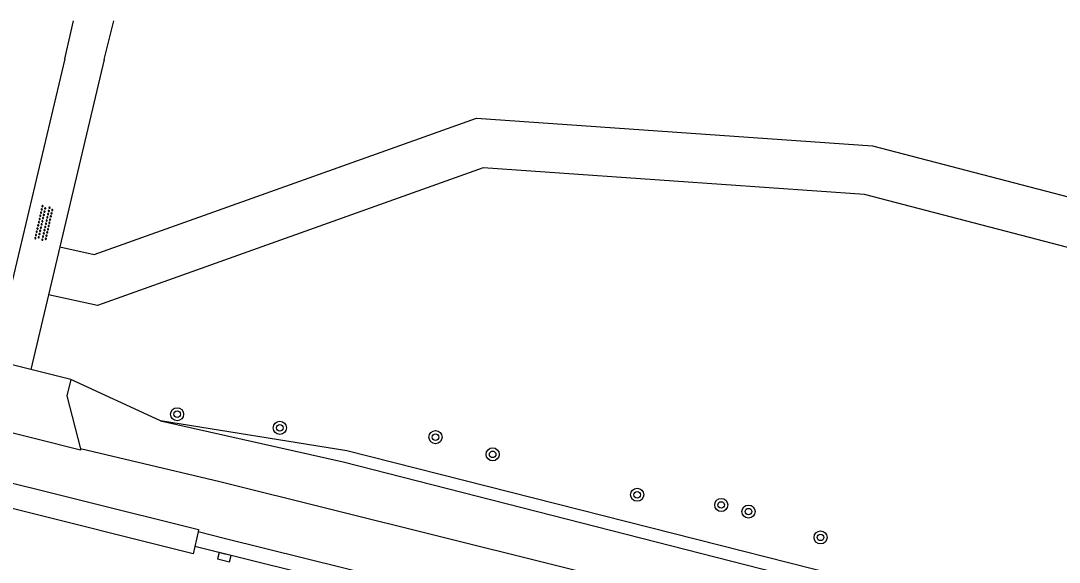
# Model space of a CAD drawing. Extents: x 124000 to 129000, y 395500 to 397503.
# Drawn here: x 127441.4 to 127504.7, y 397467 to 397500 of the extents above; entities that cross this region are included whole.
import ezdxf

# ---------------------------------------------------------------- set-up
doc = ezdxf.new("R2010")
doc.units = 0
for name, color, linetype in [('gg-knt-BGT kruinlijn', 7, 'Continuous'), ('gg-knt-bovenkant onderkant talud', 7, 'Continuous'), ('gg-knt-onverhard', 7, 'Continuous'), ('gg-knt-verharding', 7, 'Continuous'), ('gt-grn-groengrens', 7, 'Continuous'), ('gt-symb-boom', 7, 'Continuous'), ('gt-symb-kolk', 7, 'Continuous'), ('gt-symb-overige verharding', 7, 'Continuous')]:
    doc.layers.add(name, color=color, linetype=linetype)

# ---------------------------------------------------------------- blocks, each defined once
blk = doc.blocks.new('gt0-OVH')
at = {"layer": 'gt-symb-overige verharding'}
for points in [[(-0.972, 0.298), (-0.967, 0.308), (-0.965, 0.319), (-0.966, 0.33), (-0.971, 0.34), (-0.978, 0.348), (-0.988, 0.353), (-0.999, 0.355), (-1.01, 0.354), (-1.02, 0.349), (-1.028, 0.342), (-1.033, 0.332), (-1.035, 0.321), (-1.034, 0.31), (-1.029, 0.3), (-1.022, 0.292), (-1.012, 0.287), (-1.001, 0.285), (-0.99, 0.286), (-0.98, 0.291)], [(-0.872, 0.106), (-0.867, 0.116), (-0.865, 0.126), (-0.866, 0.137), (-0.871, 0.147), (-0.878, 0.156), (-0.888, 0.161), (-0.899, 0.163), (-0.91, 0.162), (-0.92, 0.157), (-0.928, 0.15), (-0.933, 0.14), (-0.935, 0.129), (-0.934, 0.118), (-0.929, 0.108), (-0.922, 0.1), (-0.912, 0.095), (-0.901, 0.092), (-0.89, 0.094), (-0.88, 0.098)], [(-0.772, 0.298), (-0.767, 0.308), (-0.765, 0.319), (-0.766, 0.33), (-0.771, 0.34), (-0.778, 0.348), (-0.788, 0.353), (-0.799, 0.355), (-0.81, 0.354), (-0.82, 0.349), (-0.828, 0.342), (-0.833, 0.332), (-0.835, 0.321), (-0.834, 0.31), (-0.829, 0.3), (-0.822, 0.292), (-0.812, 0.287), (-0.801, 0.285), (-0.79, 0.286), (-0.78, 0.291)], [(-0.672, 0.106), (-0.667, 0.116), (-0.665, 0.126), (-0.666, 0.137), (-0.671, 0.147), (-0.678, 0.156), (-0.688, 0.161), (-0.699, 0.163), (-0.71, 0.162), (-0.72, 0.157), (-0.728, 0.15), (-0.733, 0.14), (-0.735, 0.129), (-0.734, 0.118), (-0.729, 0.108), (-0.722, 0.1), (-0.712, 0.095), (-0.701, 0.092), (-0.69, 0.094), (-0.68, 0.098)], [(-0.572, 0.298), (-0.567, 0.308), (-0.565, 0.319), (-0.566, 0.33), (-0.571, 0.34), (-0.578, 0.348), (-0.588, 0.353), (-0.599, 0.355), (-0.61, 0.354), (-0.62, 0.349), (-0.628, 0.342), (-0.633, 0.332), (-0.635, 0.321), (-0.634, 0.31), (-0.629, 0.3), (-0.622, 0.292), (-0.612, 0.287), (-0.601, 0.285), (-0.59, 0.286), (-0.58, 0.291)], [(-0.472, 0.106), (-0.467, 0.116), (-0.465, 0.126), (-0.466, 0.137), (-0.471, 0.147), (-0.478, 0.156), (-0.488, 0.161), (-0.499, 0.163), (-0.51, 0.162), (-0.52, 0.157), (-0.528, 0.15), (-0.533, 0.14), (-0.535, 0.129), (-0.534, 0.118), (-0.529, 0.108), (-0.522, 0.1), (-0.512, 0.095), (-0.501, 0.092), (-0.49, 0.094), (-0.48, 0.098)], [(-0.372, 0.298), (-0.367, 0.308), (-0.365, 0.319), (-0.366, 0.33), (-0.371, 0.34), (-0.378, 0.348), (-0.388, 0.353), (-0.399, 0.355), (-0.41, 0.354), (-0.42, 0.349), (-0.428, 0.342), (-0.433, 0.332), (-0.435, 0.321), (-0.434, 0.31), (-0.429, 0.3), (-0.422, 0.292), (-0.412, 0.287), (-0.401, 0.285), (-0.39, 0.286), (-0.38, 0.291)], [(-0.272, 0.106), (-0.267, 0.116), (-0.265, 0.126), (-0.266, 0.137), (-0.271, 0.147), (-0.278, 0.156), (-0.288, 0.161), (-0.299, 0.163), (-0.31, 0.162), (-0.32, 0.157), (-0.328, 0.15), (-0.333, 0.14), (-0.335, 0.129), (-0.334, 0.118), (-0.329, 0.108), (-0.322, 0.1), (-0.312, 0.095), (-0.301, 0.092), (-0.29, 0.094), (-0.28, 0.098)], [(-0.172, 0.298), (-0.167, 0.308), (-0.165, 0.319), (-0.166, 0.33), (-0.171, 0.34), (-0.178, 0.348), (-0.188, 0.353), (-0.199, 0.355), (-0.21, 0.354), (-0.22, 0.349), (-0.228, 0.342), (-0.233, 0.332), (-0.235, 0.321), (-0.234, 0.31), (-0.229, 0.3), (-0.222, 0.292), (-0.212, 0.287), (-0.201, 0.285), (-0.19, 0.286), (-0.18, 0.291)], [(-0.072, 0.106), (-0.067, 0.116), (-0.065, 0.126), (-0.066, 0.137), (-0.071, 0.147), (-0.078, 0.156), (-0.088, 0.161), (-0.099, 0.163), (-0.11, 0.162), (-0.12, 0.157), (-0.128, 0.15), (-0.133, 0.14), (-0.135, 0.129), (-0.134, 0.118), (-0.129, 0.108), (-0.122, 0.1), (-0.112, 0.095), (-0.101, 0.092), (-0.09, 0.094), (-0.08, 0.098)], [(0.028, 0.298), (0.033, 0.308), (0.035, 0.319), (0.034, 0.33), (0.029, 0.34), (0.022, 0.348), (0.012, 0.353), (0.001, 0.355), (-0.01, 0.354), (-0.02, 0.349), (-0.028, 0.342), (-0.033, 0.332), (-0.035, 0.321), (-0.034, 0.31), (-0.029, 0.3), (-0.022, 0.292), (-0.012, 0.287), (-0.001, 0.285), (0.01, 0.286), (0.02, 0.291)], [(0.128, 0.106), (0.133, 0.116), (0.135, 0.126), (0.134, 0.137), (0.129, 0.147), (0.122, 0.156), (0.112, 0.161), (0.101, 0.163), (0.09, 0.162), (0.08, 0.157), (0.072, 0.15), (0.067, 0.14), (0.065, 0.129), (0.066, 0.118), (0.071, 0.108), (0.078, 0.1), (0.088, 0.095), (0.099, 0.092), (0.11, 0.094), (0.12, 0.098)], [(0.228, 0.298), (0.233, 0.308), (0.235, 0.319), (0.234, 0.33), (0.229, 0.34), (0.222, 0.348), (0.212, 0.353), (0.201, 0.355), (0.19, 0.354), (0.18, 0.349), (0.172, 0.342), (0.167, 0.332), (0.165, 0.321), (0.166, 0.31), (0.171, 0.3), (0.178, 0.292), (0.188, 0.287), (0.199, 0.285), (0.21, 0.286), (0.22, 0.291)], [(0.328, 0.106), (0.333, 0.116), (0.335, 0.126), (0.334, 0.137), (0.329, 0.147), (0.322, 0.156), (0.312, 0.161), (0.301, 0.163), (0.29, 0.162), (0.28, 0.157), (0.272, 0.15), (0.267, 0.14), (0.265, 0.129), (0.266, 0.118), (0.271, 0.108), (0.278, 0.1), (0.288, 0.095), (0.299, 0.092), (0.31, 0.094), (0.32, 0.098)], [(0.428, 0.298), (0.433, 0.308), (0.435, 0.319), (0.434, 0.33), (0.429, 0.34), (0.422, 0.348), (0.412, 0.353), (0.401, 0.355), (0.39, 0.354), (0.38, 0.349), (0.372, 0.342), (0.367, 0.332), (0.365, 0.321), (0.366, 0.31), (0.371, 0.3), (0.378, 0.292), (0.388, 0.287), (0.399, 0.285), (0.41, 0.286), (0.42, 0.291)], [(0.528, 0.106), (0.533, 0.116), (0.535, 0.126), (0.534, 0.137), (0.529, 0.147), (0.522, 0.156), (0.512, 0.161), (0.501, 0.163), (0.49, 0.162), (0.48, 0.157), (0.472, 0.15), (0.467, 0.14), (0.465, 0.129), (0.466, 0.118), (0.471, 0.108), (0.478, 0.1), (0.488, 0.095), (0.499, 0.092), (0.51, 0.094), (0.52, 0.098)], [(0.628, 0.298), (0.633, 0.308), (0.635, 0.319), (0.634, 0.33), (0.629, 0.34), (0.622, 0.348), (0.612, 0.353), (0.601, 0.355), (0.59, 0.354), (0.58, 0.349), (0.572, 0.342), (0.567, 0.332), (0.565, 0.321), (0.566, 0.31), (0.571, 0.3), (0.578, 0.292), (0.588, 0.287), (0.599, 0.285), (0.61, 0.286), (0.62, 0.291)], [(0.728, 0.106), (0.733, 0.116), (0.735, 0.126), (0.734, 0.137), (0.729, 0.147), (0.722, 0.156), (0.712, 0.161), (0.701, 0.163), (0.69, 0.162), (0.68, 0.157), (0.672, 0.15), (0.667, 0.14), (0.665, 0.129), (0.666, 0.118), (0.671, 0.108), (0.678, 0.1), (0.688, 0.095), (0.699, 0.092), (0.71, 0.094), (0.72, 0.098)], [(0.828, 0.298), (0.833, 0.308), (0.835, 0.319), (0.834, 0.33), (0.829, 0.34), (0.822, 0.348), (0.812, 0.353), (0.801, 0.355), (0.79, 0.354), (0.78, 0.349), (0.772, 0.342), (0.767, 0.332), (0.765, 0.321), (0.766, 0.31), (0.771, 0.3), (0.778, 0.292), (0.788, 0.287), (0.799, 0.285), (0.81, 0.286), (0.82, 0.291)], [(0.928, 0.106), (0.933, 0.116), (0.935, 0.126), (0.934, 0.137), (0.929, 0.147), (0.922, 0.156), (0.912, 0.161), (0.901, 0.163), (0.89, 0.162), (0.88, 0.157), (0.872, 0.15), (0.867, 0.14), (0.865, 0.129), (0.866, 0.118), (0.871, 0.108), (0.878, 0.1), (0.888, 0.095), (0.899, 0.092), (0.91, 0.094), (0.92, 0.098)], [(1.028, 0.298), (1.033, 0.308), (1.035, 0.319), (1.034, 0.33), (1.029, 0.34), (1.022, 0.348), (1.012, 0.353), (1.001, 0.355), (0.99, 0.354), (0.98, 0.349), (0.972, 0.342), (0.967, 0.332), (0.965, 0.321), (0.966, 0.31), (0.971, 0.3), (0.978, 0.292), (0.988, 0.287), (0.999, 0.285), (1.01, 0.286), (1.02, 0.291)], [(-0.972, -0.142), (-0.967, -0.132), (-0.965, -0.121), (-0.966, -0.11), (-0.971, -0.1), (-0.978, -0.092), (-0.988, -0.087), (-0.999, -0.085), (-1.01, -0.086), (-1.02, -0.091), (-1.028, -0.098), (-1.033, -0.108), (-1.035, -0.119), (-1.034, -0.13), (-1.029, -0.14), (-1.022, -0.148), (-1.012, -0.153), (-1.001, -0.155), (-0.99, -0.154), (-0.98, -0.149)], [(-0.872, -0.334), (-0.867, -0.324), (-0.865, -0.314), (-0.866, -0.303), (-0.871, -0.293), (-0.878, -0.284), (-0.888, -0.279), (-0.899, -0.277), (-0.91, -0.278), (-0.92, -0.283), (-0.928, -0.29), (-0.933, -0.3), (-0.935, -0.311), (-0.934, -0.322), (-0.929, -0.332), (-0.922, -0.34), (-0.912, -0.345), (-0.901, -0.348), (-0.89, -0.346), (-0.88, -0.342)], [(-0.772, -0.142), (-0.767, -0.132), (-0.765, -0.121), (-0.766, -0.11), (-0.771, -0.1), (-0.778, -0.092), (-0.788, -0.087), (-0.799, -0.085), (-0.81, -0.086), (-0.82, -0.091), (-0.828, -0.098), (-0.833, -0.108), (-0.835, -0.119), (-0.834, -0.13), (-0.829, -0.14), (-0.822, -0.148), (-0.812, -0.153), (-0.801, -0.155), (-0.79, -0.154), (-0.78, -0.149)], [(-0.672, -0.334), (-0.667, -0.324), (-0.665, -0.314), (-0.666, -0.303), (-0.671, -0.293), (-0.678, -0.284), (-0.688, -0.279), (-0.699, -0.277), (-0.71, -0.278), (-0.72, -0.283), (-0.728, -0.29), (-0.733, -0.3), (-0.735, -0.311), (-0.734, -0.322), (-0.729, -0.332), (-0.722, -0.34), (-0.712, -0.345), (-0.701, -0.348), (-0.69, -0.346), (-0.68, -0.342)], [(-0.572, -0.142), (-0.567, -0.132), (-0.565, -0.121), (-0.566, -0.11), (-0.571, -0.1), (-0.578, -0.092), (-0.588, -0.087), (-0.599, -0.085), (-0.61, -0.086), (-0.62, -0.091), (-0.628, -0.098), (-0.633, -0.108), (-0.635, -0.119), (-0.634, -0.13), (-0.629, -0.14), (-0.622, -0.148), (-0.612, -0.153), (-0.601, -0.155), (-0.59, -0.154), (-0.58, -0.149)], [(-0.472, -0.334), (-0.467, -0.324), (-0.465, -0.314), (-0.466, -0.303), (-0.471, -0.293), (-0.478, -0.284), (-0.488, -0.279), (-0.499, -0.277), (-0.51, -0.278), (-0.52, -0.283), (-0.528, -0.29), (-0.533, -0.3), (-0.535, -0.311), (-0.534, -0.322), (-0.529, -0.332), (-0.522, -0.34), (-0.512, -0.345), (-0.501, -0.348), (-0.49, -0.346), (-0.48, -0.342)], [(-0.372, -0.142), (-0.367, -0.132), (-0.365, -0.121), (-0.366, -0.11), (-0.371, -0.1), (-0.378, -0.092), (-0.388, -0.087), (-0.399, -0.085), (-0.41, -0.086), (-0.42, -0.091), (-0.428, -0.098), (-0.433, -0.108), (-0.435, -0.119), (-0.434, -0.13), (-0.429, -0.14), (-0.422, -0.148), (-0.412, -0.153), (-0.401, -0.155), (-0.39, -0.154), (-0.38, -0.149)], [(-0.272, -0.334), (-0.267, -0.324), (-0.265, -0.314), (-0.266, -0.303), (-0.271, -0.293), (-0.278, -0.284), (-0.288, -0.279), (-0.299, -0.277), (-0.31, -0.278), (-0.32, -0.283), (-0.328, -0.29), (-0.333, -0.3), (-0.335, -0.311), (-0.334, -0.322), (-0.329, -0.332), (-0.322, -0.34), (-0.312, -0.345), (-0.301, -0.348), (-0.29, -0.346), (-0.28, -0.342)], [(-0.172, -0.142), (-0.167, -0.132), (-0.165, -0.121), (-0.166, -0.11), (-0.171, -0.1), (-0.178, -0.092), (-0.188, -0.087), (-0.199, -0.085), (-0.21, -0.086), (-0.22, -0.091), (-0.228, -0.098), (-0.233, -0.108), (-0.235, -0.119), (-0.234, -0.13), (-0.229, -0.14), (-0.222, -0.148), (-0.212, -0.153), (-0.201, -0.155), (-0.19, -0.154), (-0.18, -0.149)], [(-0.072, -0.334), (-0.067, -0.324), (-0.065, -0.314), (-0.066, -0.303), (-0.071, -0.293), (-0.078, -0.284), (-0.088, -0.279), (-0.099, -0.277), (-0.11, -0.278), (-0.12, -0.283), (-0.128, -0.29), (-0.133, -0.3), (-0.135, -0.311), (-0.134, -0.322), (-0.129, -0.332), (-0.122, -0.34), (-0.112, -0.345), (-0.101, -0.348), (-0.09, -0.346), (-0.08, -0.342)], [(0.028, -0.142), (0.033, -0.132), (0.035, -0.121), (0.034, -0.11), (0.029, -0.1), (0.022, -0.092), (0.012, -0.087), (0.001, -0.085), (-0.01, -0.086), (-0.02, -0.091), (-0.028, -0.098), (-0.033, -0.108), (-0.035, -0.119), (-0.034, -0.13), (-0.029, -0.14), (-0.022, -0.148), (-0.012, -0.153), (-0.001, -0.155), (0.01, -0.154), (0.02, -0.149)], [(0.128, -0.334), (0.133, -0.324), (0.135, -0.314), (0.134, -0.303), (0.129, -0.293), (0.122, -0.284), (0.112, -0.279), (0.101, -0.277), (0.09, -0.278), (0.08, -0.283), (0.072, -0.29), (0.067, -0.3), (0.065, -0.311), (0.066, -0.322), (0.071, -0.332), (0.078, -0.34), (0.088, -0.345), (0.099, -0.348), (0.11, -0.346), (0.12, -0.342)], [(0.228, -0.142), (0.233, -0.132), (0.235, -0.121), (0.234, -0.11), (0.229, -0.1), (0.222, -0.092), (0.212, -0.087), (0.201, -0.085), (0.19, -0.086), (0.18, -0.091), (0.172, -0.098), (0.167, -0.108), (0.165, -0.119), (0.166, -0.13), (0.171, -0.14), (0.178, -0.148), (0.188, -0.153), (0.199, -0.155), (0.21, -0.154), (0.22, -0.149)], [(0.328, -0.334), (0.333, -0.324), (0.335, -0.314), (0.334, -0.303), (0.329, -0.293), (0.322, -0.284), (0.312, -0.279), (0.301, -0.277), (0.29, -0.278), (0.28, -0.283), (0.272, -0.29), (0.267, -0.3), (0.265, -0.311), (0.266, -0.322), (0.271, -0.332), (0.278, -0.34), (0.288, -0.345), (0.299, -0.348), (0.31, -0.346), (0.32, -0.342)], [(0.428, -0.142), (0.433, -0.132), (0.435, -0.121), (0.434, -0.11), (0.429, -0.1), (0.422, -0.092), (0.412, -0.087), (0.401, -0.085), (0.39, -0.086), (0.38, -0.091), (0.372, -0.098), (0.367, -0.108), (0.365, -0.119), (0.366, -0.13), (0.371, -0.14), (0.378, -0.148), (0.388, -0.153), (0.399, -0.155), (0.41, -0.154), (0.42, -0.149)], [(0.528, -0.334), (0.533, -0.324), (0.535, -0.314), (0.534, -0.303), (0.529, -0.293), (0.522, -0.284), (0.512, -0.279), (0.501, -0.277), (0.49, -0.278), (0.48, -0.283), (0.472, -0.29), (0.467, -0.3), (0.465, -0.311), (0.466, -0.322), (0.471, -0.332), (0.478, -0.34), (0.488, -0.345), (0.499, -0.348), (0.51, -0.346), (0.52, -0.342)], [(0.628, -0.142), (0.633, -0.132), (0.635, -0.121), (0.634, -0.11), (0.629, -0.1), (0.622, -0.092), (0.612, -0.087), (0.601, -0.085), (0.59, -0.086), (0.58, -0.091), (0.572, -0.098), (0.567, -0.108), (0.565, -0.119), (0.566, -0.13), (0.571, -0.14), (0.578, -0.148), (0.588, -0.153), (0.599, -0.155), (0.61, -0.154), (0.62, -0.149)], [(0.728, -0.334), (0.733, -0.324), (0.735, -0.314), (0.734, -0.303), (0.729, -0.293), (0.722, -0.284), (0.712, -0.279), (0.701, -0.277), (0.69, -0.278), (0.68, -0.283), (0.672, -0.29), (0.667, -0.3), (0.665, -0.311), (0.666, -0.322), (0.671, -0.332), (0.678, -0.34), (0.688, -0.345), (0.699, -0.348), (0.71, -0.346), (0.72, -0.342)], [(0.828, -0.142), (0.833, -0.132), (0.835, -0.121), (0.834, -0.11), (0.829, -0.1), (0.822, -0.092), (0.812, -0.087), (0.801, -0.085), (0.79, -0.086), (0.78, -0.091), (0.772, -0.098), (0.767, -0.108), (0.765, -0.119), (0.766, -0.13), (0.771, -0.14), (0.778, -0.148), (0.788, -0.153), (0.799, -0.155), (0.81, -0.154), (0.82, -0.149)], [(0.928, -0.334), (0.933, -0.324), (0.935, -0.314), (0.934, -0.303), (0.929, -0.293), (0.922, -0.284), (0.912, -0.279), (0.901, -0.277), (0.89, -0.278), (0.88, -0.283), (0.872, -0.29), (0.867, -0.3), (0.865, -0.311), (0.866, -0.322), (0.871, -0.332), (0.878, -0.34), (0.888, -0.345), (0.899, -0.348), (0.91, -0.346), (0.92, -0.342)], [(1.028, -0.142), (1.033, -0.132), (1.035, -0.121), (1.034, -0.11), (1.029, -0.1), (1.022, -0.092), (1.012, -0.087), (1.001, -0.085), (0.99, -0.086), (0.98, -0.091), (0.972, -0.098), (0.967, -0.108), (0.965, -0.119), (0.966, -0.13), (0.971, -0.14), (0.978, -0.148), (0.988, -0.153), (0.999, -0.155), (1.01, -0.154), (1.02, -0.149)]]:
    blk.add_lwpolyline(points, close=True, dxfattribs=at)
blk = doc.blocks.new('gt0-BOOM')
at = {"layer": 'gt-symb-boom'}
for radius in [0.4, 0.2]:
    blk.add_circle((0, 0), radius, dxfattribs=at)
blk = doc.blocks.new('gt0-KOLK')
at = {"layer": 'gt-symb-kolk'}
blk.add_lwpolyline([(0, 0), (0.375, 0), (0.375, 0.4), (-0.375, 0.4), (-0.375, 0), (0, 0)], dxfattribs=at)

msp = doc.modelspace()

# ---------------------------------------------------------------- linework, layer by layer
at = {"layer": 'gg-knt-BGT kruinlijn'}
msp.add_lwpolyline([(127449.904, 397475.582), (127461.053, 397473.087), (127491.048, 397465.419), (127522.33, 397457.68), (127542.964, 397452.423), (127575.281, 397444.926), (127605.021, 397437.847), (127626.275, 397433.123), (127628.531, 397433.847), (127631.371, 397437.601)], dxfattribs=at)
at = {"layer": 'gg-knt-bovenkant onderkant talud'}
msp.add_lwpolyline([(127631.371, 397437.601), (127630.596, 397438.794), (127628.367, 397434.694), (127626.133, 397434.288), (127605.403, 397439.149), (127579.863, 397445.173), (127543.117, 397453.198), (127522.809, 397458.518), (127491.107, 397466.187), (127461.274, 397473.757), (127449.904, 397475.582)], dxfattribs=at)
at = {"layer": 'gg-knt-onverhard'}
for p, q in [((127444.05, 397497.68), (127444.59, 397500)), ((127446.46, 397497.64), (127447.053, 397500)), ((127444.05, 397497.68), (127440.756, 397483.771)), ((127446.46, 397497.64), (127443.75, 397486.195)), ((127443.75, 397486.195), (127443.059, 397483.275)), ((127443.059, 397483.275), (127441.982, 397478.725))]:
    msp.add_line(p, q, dxfattribs=at)
at = {"layer": 'gg-knt-verharding'}
for p, q in [((127441.982, 397478.725), (127439.696, 397479.295)), ((127444.431, 397478.113), (127441.982, 397478.725)), ((127452.189, 397468.801), (127451.999, 397467.91))]:
    msp.add_line(p, q, dxfattribs=at)
for points in [[(127445.007, 397473.879), (127445.021, 397473.788), (127423.437, 397479.225), (127423.526, 397479.311)], [(127444.431, 397478.113), (127444.186, 397477.102), (127445.007, 397473.879)], [(127417.57, 397477.527), (127417.595, 397477.586), (127452.217, 397468.952), (127452.189, 397468.801)], [(127451.999, 397467.91), (127451.889, 397467.462), (127417.269, 397476.142), (127417.285, 397476.289)], [(127618.566, 397431.413), (127531.538, 397452.49), (127500.435, 397460.156), (127453.519, 397471.855), (127445.007, 397473.879)], [(127617.825, 397428.195), (127530.858, 397449.341), (127499.985, 397456.948), (127453.853, 397468.373), (127452.189, 397468.801)], [(127609.322, 397429.41), (127573.197, 397438.094), (127530.679, 397448.474), (127491.201, 397458.181), (127451.999, 397467.91)]]:
    msp.add_lwpolyline(points, dxfattribs=at)
at = {"layer": 'gt-grn-groengrens'}
msp.add_line((127449.904, 397475.582), (127444.431, 397478.113), dxfattribs=at)
for points in [[(127443.75, 397486.195), (127445.85, 397485.742), (127469.177, 397494.054), (127493.351, 397492.368), (127563.838, 397474.003), (127574.105, 397474.242), (127583.927, 397481.492), (127589.868, 397500)], [(127636.797, 397436.378), (127584.375, 397478.094), (127575.123, 397471.265), (127563.488, 397470.995), (127492.864, 397489.395), (127469.594, 397491.018), (127446.052, 397482.63), (127443.059, 397483.275)]]:
    msp.add_lwpolyline(points, dxfattribs=at)

# ---------------------------------------------------------------- block references
at = {"layer": 'gt-symb-boom'}
for p in [(127450.908, 397475.986), (127457.176, 397475.156), (127466.681, 397474.591), (127470.167, 397473.539), (127478.985, 397471.072), (127484.114, 397470.45), (127485.777, 397470.044), (127490.176, 397468.472)]:
    msp.add_blockref('gt0-BOOM', p, dxfattribs=at)
at = {"layer": 'gt-symb-kolk', "rotation": 166.01269046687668}
msp.add_blockref('gt0-KOLK', (127453.84, 397467.451), dxfattribs=at)
at = {"layer": 'gt-symb-overige verharding', "rotation": 77.35314650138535}
msp.add_blockref('gt0-OVH', (127442.788, 397487.639), dxfattribs=at)

doc.saveas('drawing.dxf')
